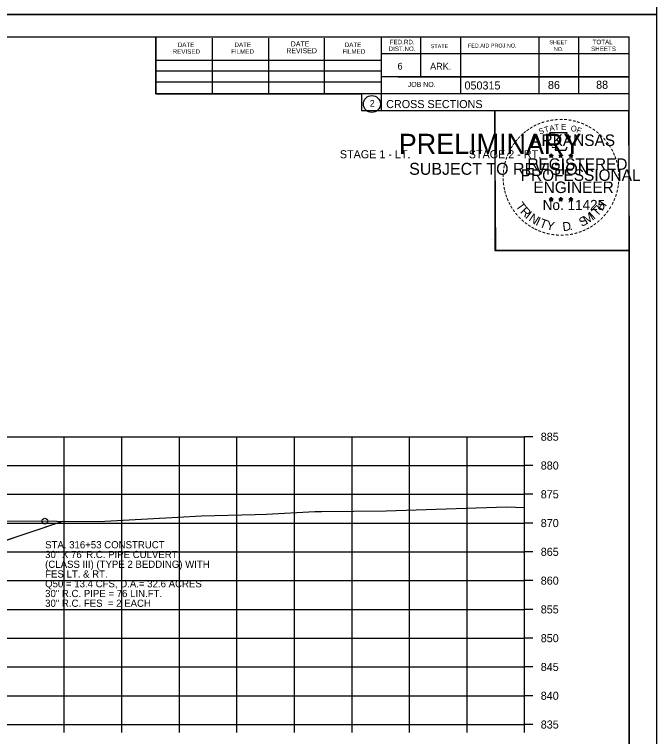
# Model space of a CAD drawing. Extents: x 1486524 to 1499135, y 326561 to 337924.
# Drawn here: x 1489034.2 to 1489145.8, y 335853.9 to 335979.4 of the extents above; entities that cross this region are included whole.
import ezdxf

# ---------------------------------------------------------------- set-up
doc = ezdxf.new("R2010")
doc.units = 0
for name, color, linetype in [('Default', 7, 'Continuous'), ('E_Const Align', 7, 'Continuous'), ('E_Const Align Station', 7, 'Continuous'), ('E_Ownership Information', 7, 'Continuous'), ('E_Property Line', 7, 'Continuous'), ('E_Proposed ROW Fig Annot', 7, 'Continuous'), ('E_Quarter Calls', 7, 'Continuous'), ('E_Section Line', 7, 'Continuous'), ('E_Station Offset', 7, 'Continuous'), ('E_Title Sheet', 7, 'Continuous'), ('E_Tract Number', 7, 'Continuous'), ('S_SIXTEEN_SECTION', 7, 'Continuous')]:
    doc.layers.add(name, color=color, linetype=linetype)

msp = doc.modelspace()

# ---------------------------------------------------------------- linework, layer by layer
at = {"layer": 'E_Const Align'}
for p, q in [((1489122.89, 335856.02), (1489122.89, 335906.02)), ((1489124.29, 335906.02), (1489122.89, 335906.02)), ((1489124.29, 335901.02), (1489122.89, 335901.02)), ((1489124.29, 335896.02), (1489122.89, 335896.02)), ((1489124.29, 335891.02), (1489122.89, 335891.02)), ((1489124.29, 335886.02), (1489122.89, 335886.02)), ((1489124.29, 335881.02), (1489122.89, 335881.02)), ((1489124.29, 335876.02), (1489122.89, 335876.02)), ((1489124.29, 335871.02), (1489122.89, 335871.02)), ((1489124.29, 335866.02), (1489122.89, 335866.02)), ((1489124.29, 335861.02), (1489122.89, 335861.02)), ((1488842.89, 335856.02), (1489122.89, 335856.02)), ((1489042.89, 335854.62), (1489042.89, 335856.02)), ((1489052.89, 335854.62), (1489052.89, 335856.02)), ((1489062.89, 335854.62), (1489062.89, 335856.02)), ((1489072.89, 335854.62), (1489072.89, 335856.02)), ((1489082.89, 335854.62), (1489082.89, 335856.02)), ((1489092.89, 335854.62), (1489092.89, 335856.02)), ((1489102.89, 335854.62), (1489102.89, 335856.02)), ((1489112.89, 335854.62), (1489112.89, 335856.02)), ((1489122.89, 335854.62), (1489122.89, 335856.02)), ((1489124.29, 335856.02), (1489122.89, 335856.02))]:
    msp.add_line(p, q, dxfattribs=at)
at = {"layer": 'E_Ownership Information'}
for p, q in [((1488842.89, 335906.02), (1489122.89, 335906.02)), ((1489042.89, 335856.02), (1489042.89, 335906.02)), ((1489052.89, 335856.02), (1489052.89, 335906.02)), ((1489062.89, 335856.02), (1489062.89, 335906.02)), ((1489072.89, 335856.02), (1489072.89, 335906.02)), ((1489082.89, 335856.02), (1489082.89, 335906.02)), ((1489092.89, 335856.02), (1489092.89, 335906.02)), ((1489102.89, 335856.02), (1489102.89, 335906.02)), ((1489112.89, 335856.02), (1489112.89, 335906.02)), ((1489122.89, 335856.02), (1489122.89, 335906.02)), ((1488842.89, 335901.02), (1489122.89, 335901.02)), ((1488842.89, 335896.02), (1489122.89, 335896.02)), ((1488842.89, 335891.02), (1489122.89, 335891.02)), ((1488842.89, 335886.02), (1489122.89, 335886.02)), ((1488842.89, 335881.02), (1489122.89, 335881.02)), ((1488842.89, 335876.02), (1489122.89, 335876.02)), ((1488842.89, 335871.02), (1489122.89, 335871.02)), ((1488842.89, 335866.02), (1489122.89, 335866.02)), ((1488842.89, 335861.02), (1489122.89, 335861.02)), ((1488842.89, 335856.02), (1489122.89, 335856.02))]:
    msp.add_line(p, q, dxfattribs=at)
at = {"layer": 'E_Property Line'}
for p, q in [((1488824.89, 335975.48), (1489141.07, 335975.48)), ((1489058.81, 335965.6), (1489058.81, 335975.48)), ((1489097.97, 335975.48), (1489097.97, 335962.68)), ((1489104.81, 335975.48), (1489104.81, 335968.54)), ((1489111.75, 335975.48), (1489111.75, 335965.6)), ((1489125.33, 335975.48), (1489125.33, 335965.6)), ((1489132.27, 335975.48), (1489132.27, 335965.6)), ((1489141.07, 335770.02), (1489141.07, 335975.48)), ((1489068.67, 335965.6), (1489068.67, 335975.28)), ((1489078.43, 335965.6), (1489078.43, 335975.28)), ((1489088.11, 335965.6), (1489088.11, 335975.28)), ((1489141.07, 335972.54), (1489097.97, 335972.54)), ((1489141.07, 335972.56), (1489141.07, 335972.56)), ((1489058.81, 335971.46), (1489097.97, 335971.46)), ((1489058.81, 335969.6), (1489097.97, 335969.6)), ((1489141.07, 335968.54), (1489097.97, 335968.54)), ((1489100.93, 335968.54), (1489141.07, 335968.54)), ((1489058.81, 335965.6), (1489058.81, 335967.66)), ((1489058.81, 335967.66), (1489097.97, 335967.66)), ((1489141.07, 335965.6), (1489058.81, 335965.6)), ((1489097.97, 335962.68), (1489141.07, 335962.68))]:
    msp.add_line(p, q, dxfattribs=at)
msp.add_circle((1489096.35, 335963.82), 1.47, dxfattribs=at)
at = {"layer": 'E_Quarter Calls'}
for p, q in [((1488812.48, 335979.38), (1489145.82, 335979.38)), ((1489117.1, 335940.23), (1489117.1, 335940.23))]:
    msp.add_line(p, q, dxfattribs=at)
for points in [[(1488812.48, 336192.71), (1489145.82, 336192.71), (1489145.82, 335979.38), (1488812.48, 335979.38)], [(1488812.48, 335979.38), (1489145.82, 335979.38), (1489145.82, 335766.04), (1488812.48, 335766.04)], [(1489058.81, 335975.48), (1489058.81, 335965.6), (1489094.54, 335965.6), (1489094.54, 335962.68), (1489117.74, 335962.68), (1489117.74, 335938.35), (1489141.07, 335938.35), (1489141.07, 335770.02), (1488824.89, 335770.02), (1488824.89, 335975.48)], [(1489117.74, 335962.68), (1489140.94, 335962.68), (1489141.07, 335938.35), (1489117.86, 335938.35)]]:
    msp.add_lwpolyline(points, close=True, dxfattribs=at)
msp.add_circle((1489039.51, 335891.37), 0.5, dxfattribs=at)
at = {"layer": 'E_Station Offset'}
msp.add_line((1489023.1, 335884.82), (1489042.64, 335891.34), dxfattribs=at)
at = {"layer": 'E_Title Sheet'}
msp.add_lwpolyline([(1489023.1, 335884.82), (1489042.64, 335891.34)], dxfattribs=at)
at = {"layer": 'E_Tract Number'}
msp.add_lwpolyline([(1489031.84, 335891.43), (1489041.57, 335891.34), (1489048.9, 335891.3), (1489062.64, 335892.02), (1489066.73, 335892.26), (1489076.07, 335892.48), (1489078.01, 335892.56), (1489086.44, 335893.03), (1489086.74, 335893.04), (1489087.59, 335893.04), (1489098.84, 335893.17), (1489110.97, 335893.55), (1489119.75, 335893.83), (1489122.86, 335893.74), (1489122.89, 335893.74)], dxfattribs=at)
at = {"layer": 'S_SIXTEEN_SECTION'}
for p, q in [((1489127.15, 335954.94), (1489127.5, 335954.83)), ((1489127.15, 335954.94), (1489127.4, 335954.89)), ((1489127.15, 335954.94), (1489127.39, 335954.81)), ((1489127.28, 335954.53), (1489127.5, 335954.83)), ((1489127.28, 335954.53), (1489127.41, 335954.77)), ((1489127.28, 335954.53), (1489127.5, 335954.75)), ((1489127.5, 335955.19), (1489127.46, 335954.94)), ((1489127.5, 335954.83), (1489127.5, 335955.19)), ((1489127.5, 335955.19), (1489127.55, 335954.94)), ((1489127.85, 335954.94), (1489127.5, 335954.83)), ((1489127.71, 335954.53), (1489127.5, 335954.83)), ((1489127.71, 335954.53), (1489127.5, 335954.74)), ((1489127.85, 335954.94), (1489127.56, 335954.89)), ((1489127.71, 335954.53), (1489127.58, 335954.82)), ((1489127.85, 335954.94), (1489127.64, 335954.83)), ((1489128.82, 335954.94), (1489129.17, 335954.83)), ((1489128.82, 335954.94), (1489129.07, 335954.89)), ((1489128.82, 335954.94), (1489129.06, 335954.81)), ((1489128.95, 335954.53), (1489129.17, 335954.83)), ((1489128.95, 335954.53), (1489129.08, 335954.77)), ((1489128.95, 335954.53), (1489129.17, 335954.75)), ((1489129.17, 335955.19), (1489129.13, 335954.94)), ((1489129.17, 335954.83), (1489129.17, 335955.19)), ((1489129.17, 335955.19), (1489129.22, 335954.94)), ((1489129.52, 335954.94), (1489129.17, 335954.83)), ((1489129.38, 335954.53), (1489129.17, 335954.83)), ((1489129.38, 335954.53), (1489129.17, 335954.74)), ((1489129.52, 335954.94), (1489129.23, 335954.89)), ((1489129.38, 335954.53), (1489129.25, 335954.82)), ((1489129.52, 335954.94), (1489129.31, 335954.83)), ((1489130.58, 335954.92), (1489130.93, 335954.81)), ((1489130.58, 335954.92), (1489130.84, 335954.88)), ((1489130.58, 335954.92), (1489130.82, 335954.8)), ((1489130.72, 335954.52), (1489130.93, 335954.81)), ((1489130.72, 335954.52), (1489130.84, 335954.76)), ((1489130.72, 335954.52), (1489130.93, 335954.73)), ((1489130.93, 335955.18), (1489130.89, 335954.93)), ((1489130.93, 335954.81), (1489130.93, 335955.18)), ((1489130.93, 335955.18), (1489130.98, 335954.93)), ((1489131.28, 335954.92), (1489130.93, 335954.81)), ((1489131.15, 335954.52), (1489130.93, 335954.81)), ((1489131.15, 335954.52), (1489130.93, 335954.73)), ((1489131.28, 335954.92), (1489130.99, 335954.88)), ((1489131.15, 335954.52), (1489131.01, 335954.81)), ((1489131.28, 335954.92), (1489131.08, 335954.82)), ((1489127.15, 335947.36), (1489127.5, 335947.25)), ((1489127.15, 335947.36), (1489127.4, 335947.32)), ((1489127.15, 335947.36), (1489127.38, 335947.24)), ((1489127.28, 335946.96), (1489127.5, 335947.25)), ((1489127.28, 335946.96), (1489127.41, 335947.2)), ((1489127.28, 335946.96), (1489127.49, 335947.17)), ((1489127.5, 335947.62), (1489127.45, 335947.37)), ((1489127.71, 335946.96), (1489127.49, 335947.17)), ((1489127.5, 335947.25), (1489127.5, 335947.62)), ((1489127.5, 335947.62), (1489127.54, 335947.37)), ((1489127.84, 335947.36), (1489127.5, 335947.25)), ((1489127.71, 335946.96), (1489127.5, 335947.25)), ((1489127.84, 335947.36), (1489127.56, 335947.31)), ((1489127.71, 335946.96), (1489127.57, 335947.25)), ((1489127.84, 335947.36), (1489127.64, 335947.26)), ((1489128.82, 335947.36), (1489129.16, 335947.25)), ((1489128.82, 335947.36), (1489129.07, 335947.32)), ((1489128.82, 335947.36), (1489129.05, 335947.24)), ((1489128.95, 335946.96), (1489129.16, 335947.25)), ((1489128.95, 335946.96), (1489129.07, 335947.2)), ((1489128.95, 335946.96), (1489129.16, 335947.17)), ((1489129.16, 335947.62), (1489129.12, 335947.37)), ((1489129.16, 335947.25), (1489129.16, 335947.62)), ((1489129.16, 335947.62), (1489129.21, 335947.37)), ((1489129.51, 335947.36), (1489129.16, 335947.25)), ((1489129.38, 335946.96), (1489129.16, 335947.25)), ((1489129.38, 335946.96), (1489129.16, 335947.17)), ((1489129.51, 335947.36), (1489129.23, 335947.31)), ((1489129.38, 335946.96), (1489129.24, 335947.25)), ((1489129.51, 335947.36), (1489129.31, 335947.26)), ((1489130.58, 335947.35), (1489130.93, 335947.24)), ((1489130.58, 335947.35), (1489130.84, 335947.31)), ((1489130.58, 335947.35), (1489130.82, 335947.23)), ((1489130.72, 335946.95), (1489130.93, 335947.24)), ((1489130.72, 335946.95), (1489130.84, 335947.19)), ((1489130.72, 335946.95), (1489130.93, 335947.16)), ((1489130.93, 335947.61), (1489130.89, 335947.36)), ((1489130.93, 335947.24), (1489130.93, 335947.61)), ((1489130.93, 335947.61), (1489130.98, 335947.36)), ((1489131.28, 335947.35), (1489130.93, 335947.24)), ((1489131.14, 335946.95), (1489130.93, 335947.24)), ((1489131.14, 335946.95), (1489130.93, 335947.16)), ((1489131.28, 335947.35), (1489130.99, 335947.3)), ((1489131.14, 335946.95), (1489131.01, 335947.24)), ((1489131.28, 335947.35), (1489131.07, 335947.25))]:
    msp.add_line(p, q, dxfattribs=at)
for points in [[(1489127.19, 335958.81), (1489127.46, 335957.99)], [(1489130.7, 335957.89), (1489130.84, 335958.18), (1489130.16, 335958.15), (1489130.31, 335958.81), (1489127.19, 335958.81)], [(1489127.68, 335956.39), (1489127.68, 335956.3), (1489128.25, 335956.29), (1489128.19, 335955.81), (1489130.06, 335955.81), (1489130.26, 335956.35)], [(1489127.5, 335955.19), (1489127.71, 335954.53), (1489127.15, 335954.94), (1489127.85, 335954.94), (1489127.28, 335954.53), (1489127.5, 335955.19)], [(1489129.17, 335955.19), (1489129.38, 335954.53), (1489128.82, 335954.94), (1489129.52, 335954.94), (1489128.95, 335954.53), (1489129.17, 335955.19)], [(1489130.93, 335955.18), (1489131.15, 335954.52), (1489130.58, 335954.92), (1489131.28, 335954.92), (1489130.72, 335954.52), (1489130.93, 335955.18)], [(1489127.5, 335947.62), (1489127.71, 335946.96), (1489127.15, 335947.36), (1489127.84, 335947.36), (1489127.28, 335946.96), (1489127.5, 335947.62)], [(1489129.16, 335947.62), (1489129.38, 335946.96), (1489128.82, 335947.36), (1489129.51, 335947.36), (1489128.95, 335946.96), (1489129.16, 335947.62)], [(1489130.93, 335947.61), (1489131.14, 335946.95), (1489130.58, 335947.35), (1489131.28, 335947.35), (1489130.72, 335946.95), (1489130.93, 335947.61)]]:
    msp.add_lwpolyline(points, dxfattribs=at)
for centre, radius in [((1489127.5, 335954.82), 0.172), ((1489127.5, 335954.82), 0.145), ((1489127.5, 335954.82), 0.116), ((1489127.5, 335954.82), 0.0991), ((1489127.5, 335954.82), 0.0747), ((1489127.5, 335954.82), 0.0495), ((1489127.5, 335954.82), 0.0296), ((1489129.17, 335954.82), 0.172), ((1489129.17, 335954.82), 0.145), ((1489129.17, 335954.82), 0.116), ((1489129.17, 335954.82), 0.0991), ((1489129.17, 335954.82), 0.0747), ((1489129.17, 335954.82), 0.0495), ((1489129.17, 335954.82), 0.0296), ((1489130.93, 335954.81), 0.172), ((1489130.93, 335954.81), 0.145), ((1489130.93, 335954.81), 0.116), ((1489130.93, 335954.81), 0.0991), ((1489130.93, 335954.81), 0.0747), ((1489130.93, 335954.81), 0.0495), ((1489130.93, 335954.81), 0.0296), ((1489127.49, 335947.25), 0.172), ((1489127.49, 335947.25), 0.145), ((1489127.49, 335947.25), 0.116), ((1489127.49, 335947.25), 0.0991), ((1489127.49, 335947.25), 0.0747), ((1489127.49, 335947.25), 0.0495), ((1489127.49, 335947.25), 0.0296), ((1489129.16, 335947.25), 0.172), ((1489129.16, 335947.25), 0.145), ((1489129.16, 335947.25), 0.116), ((1489129.16, 335947.25), 0.0991), ((1489129.16, 335947.25), 0.0747), ((1489129.16, 335947.25), 0.0495), ((1489129.16, 335947.25), 0.0296), ((1489130.93, 335947.24), 0.172), ((1489130.93, 335947.24), 0.145), ((1489130.93, 335947.24), 0.116), ((1489130.93, 335947.24), 0.0991), ((1489130.93, 335947.24), 0.0747), ((1489130.93, 335947.24), 0.0495), ((1489130.93, 335947.24), 0.0296)]:
    msp.add_circle(centre, radius, dxfattribs=at)

# ---------------------------------------------------------------- texts
at = {"layer": 'Default'}
for s, p in [('STAGE 1 - LT.', (1489090.78, 335954.39)), ('STAGE 2 - RT.', (1489113.18, 335954.39))]:
    msp.add_text(s, height=1.4, dxfattribs=at).set_placement(p)
at = {"layer": 'E_Const Align Station'}
for s, p in [('885', (1489125.69, 335905.32)), ('880', (1489125.69, 335900.32)), ('875', (1489125.69, 335895.32)), ('870', (1489125.69, 335890.32)), ('865', (1489125.69, 335885.32)), ('860', (1489125.69, 335880.32)), ('855', (1489125.69, 335875.32)), ('850', (1489125.69, 335870.32)), ('845', (1489125.69, 335865.32)), ('840', (1489125.69, 335860.32)), ('835', (1489125.69, 335855.32))]:
    msp.add_text(s, height=1.4, dxfattribs=at).set_placement(p)
at = {"layer": 'E_Property Line'}
for s, height, p in [('DATE', 0.782, (1489062.61, 335973.72)), ('DATE', 0.782, (1489072.47, 335973.72)), ('DATE', 0.879, (1489082.25, 335973.82)), ('DATE', 0.782, (1489091.63, 335973.72)), ('FED.RD.', 0.782, (1489099.45, 335974.2)), ('STATE', 0.684, (1489106.57, 335973.52)), ('FED.AID PROJ.NO.', 0.684, (1489113.03, 335973.62)), ('SHEET', 0.684, (1489127.19, 335974.2)), ('TOTAL', 0.782, (1489134.71, 335974.2)), ('REVISED', 0.782, (1489061.73, 335972.54)), ('FILMED', 0.782, (1489071.89, 335972.54)), ('REVISED', 0.879, (1489081.47, 335972.64)), ('FILMED', 0.782, (1489091.23, 335972.54)), ('DIST.NO.', 0.782, (1489099.25, 335973.02)), ('NO.', 0.684, (1489127.97, 335973.02)), ('SHEETS', 0.782, (1489134.43, 335973.02)), ('6', 1.17, (1489100.81, 335969.8)), ('ARK.', 1.172, (1489106.47, 335969.8)), ('JOB NO.', 0.879, (1489102.57, 335966.78)), ('050315', 1.4, (1489112.44, 335966.34)), ('2', 1.17, (1489095.97, 335963.33)), ('CROSS SECTIONS', 1.4, (1489098.83, 335963.11))]:
    msp.add_text(s, height=height, rotation=360, dxfattribs=at).set_placement(p)
at = {"layer": 'E_Proposed ROW Fig Annot'}
for s, p in [('STA. 316+53 CONSTRUCT', (1489039.56, 335886.63)), ('30" X 76\' R.C. PIPE CULVERT', (1489039.56, 335884.94)), ('(CLASS III) (TYPE 2 BEDDING) WITH', (1489039.56, 335883.24)), ('FES LT. & RT.', (1489039.56, 335881.55)), ('Q50 = 13.4 CFS, D.A.= 32.6 ACRES', (1489039.56, 335879.86)), ('30" R.C. PIPE = 76 LIN.FT.', (1489039.56, 335878.16)), ('30" R.C. FES  = 2 EACH', (1489039.56, 335876.47))]:
    msp.add_text(s, height=1.25, dxfattribs=at).set_placement(p)
at = {"layer": 'E_Section Line'}
for s, height, p in [('PRELIMINARY', 3.5, (1489101.02, 335955.14)), ('DWB', 0.01, (1489101.76, 335956.99)), ('SUBJECT TO REVISION', 2.0751, (1489102.83, 335951.52))]:
    msp.add_text(s, height=height, rotation=360, dxfattribs=at).set_placement(p)
at = {"layer": 'E_Station Offset'}
for s, p in [('86', (1489126.94, 335966.42)), ('88', (1489135.31, 335966.46))]:
    msp.add_text(s, height=1.4, dxfattribs=at).set_placement(p)
at = {"layer": 'S_SIXTEEN_SECTION'}
for s, height, rotation, p in [('-', 1.6, 24.3072, (1489125.31, 335959.67)), ('-', 1.6, 19.1761, (1489125.94, 335959.94)), ('-', 1.6, 13.6301, (1489126.69, 335960.18)), ('-', 1.6, 10.2193, (1489127.37, 335960.34)), ('-', 1.6, 5.8968, (1489128.1, 335960.45)), ('-', 1.6, 0.1862, (1489128.87, 335960.53)), ('-', 1.6, 357.743, (1489129.59, 335960.51)), ('-', 1.6, 352.1617, (1489130.34, 335960.46)), ('-', 1.6, 347.2049, (1489131.05, 335960.34)), ('-', 1.6, 342.3362, (1489131.69, 335960.19)), ('-', 1.6, 337.8551, (1489132.42, 335959.97)), ('-', 1.6, 38.9507, (1489123.02, 335958.21)), ('-', 1.6, 36.2317, (1489123.5, 335958.59)), ('-', 1.6, 34.0636, (1489124.08, 335958.99)), ('-', 1.6, 28.7918, (1489124.67, 335959.36)), ('S', 1, 21.594, (1489125.55, 335958.49)), ('T', 1, 16.4036, (1489126.46, 335958.82)), ('A', 1, 11.2132, (1489127.29, 335959.07)), ('T', 1, 6.0228, (1489128.14, 335959.24)), ('E', 1, 0.8323, (1489129.24, 335959.35)), ('O', 1, 350.4515, (1489130.84, 335959.14)), ('F', 1, 340.0707, (1489131.8, 335958.91)), ('-', 1.6, 334.1211, (1489133.06, 335959.69)), ('-', 1.6, 329.6409, (1489133.63, 335959.41)), ('-', 1.6, 325.8627, (1489134.28, 335959.05)), ('-', 1.6, 48.423, (1489122.14, 335957.32)), ('-', 1.6, 42.9622, (1489122.59, 335957.8)), ('ARKANSAS', 2, 360, (1489124.04, 335956.53)), ('-', 1.6, 320.5297, (1489134.89, 335958.62)), ('-', 1.6, 315.5786, (1489135.49, 335958.14)), ('-', 1.6, 309.8797, (1489136.06, 335957.59)), ('-', 1.6, 54.2325, (1489121.32, 335956.26)), ('-', 1.6, 50.6142, (1489121.74, 335956.83)), ('-', 1.6, 306.6522, (1489136.58, 335956.98)), ('-', 1.4, 303.6753, (1489137.07, 335956.42)), ('-', 1.6, 62.8713, (1489120.69, 335955.12)), ('-', 1.6, 58.0706, (1489121, 335955.74)), ('-', 1.6, 299.6684, (1489137.39, 335955.81)), ('-', 1.6, 294.6628, (1489137.71, 335955.2)), ('-', 1.6, 72.3945, (1489120.21, 335953.88)), ('-', 1.6, 67.7743, (1489120.43, 335954.51)), ('REGISTERED', 2, 360, (1489123.37, 335952.38)), ('DWB', 0.01, 360, (1489127.49, 335954.82)), ('DWB', 0.01, 360, (1489129.16, 335954.82)), ('DWB', 0.01, 360, (1489130.92, 335954.81)), ('-', 1.6, 290.5728, (1489137.97, 335954.62)), ('-', 1.6, 285.1233, (1489138.2, 335954.04)), ('-', 1.6, 81.2013, (1489119.88, 335952.46)), ('-', 1.6, 75.461, (1489120.01, 335953.17)), ('-', 1.6, 280.5493, (1489138.4, 335953.3)), ('-', 1.6, 89.0622, (1489119.78, 335951.06)), ('-', 1.6, 85.1863, (1489119.8, 335951.76)), ('PROFESSIONAL', 2, 360, (1489122.22, 335950.47)), ('-', 1.6, 276.5962, (1489138.56, 335952.53)), ('-', 1.6, 274.3301, (1489138.62, 335951.81)), ('-', 1.6, 94.1959, (1489119.81, 335950.34)), ('ENGINEER', 2, 360, (1489124.41, 335948.35)), ('-', 1.6, 269.9407, (1489138.66, 335951.18)), ('-', 1.6, 98.9479, (1489119.89, 335949.67)), ('-', 1.6, 101.7149, (1489120.02, 335948.94)), ('-', 1.6, 260.9953, (1489138.57, 335949.86)), ('-', 1.6, 263.5172, (1489138.64, 335950.51)), ('-', 1.6, 105.4578, (1489120.18, 335948.34)), ('-', 1.6, 109.0874, (1489120.4, 335947.71)), ('-', 1.6, 252.8681, (1489138.28, 335948.46)), ('-', 1.6, 255.7626, (1489138.46, 335949.18)), ('-', 1.6, 114.0643, (1489120.65, 335947.12)), ('-', 1.6, 115.7289, (1489120.96, 335946.5)), ('T', 1.54, 306.0406, (1489121.25, 335946.09)), ('No. 11425', 1.757, 360, (1489126.03, 335945.4)), ('DWB', 0.01, 360, (1489127.48, 335947.25)), ('DWB', 0.01, 360, (1489129.15, 335947.25)), ('DWB', 0.01, 360, (1489130.92, 335947.24)), ('H', 1.54, 54.6088, (1489136.38, 335945.13)), ('-', 1.6, 244.6197, (1489137.79, 335947.16)), ('-', 1.6, 247.8887, (1489138.05, 335947.79)), ('-', 1.6, 120.4471, (1489121.31, 335945.91)), ('-', 1.6, 125.8934, (1489121.72, 335945.35)), ('R', 1.54, 314.005, (1489122.02, 335945.04)), ('T', 1.54, 46.6444, (1489135.49, 335944.18)), ('-', 1.6, 233.8452, (1489136.99, 335945.75)), ('-', 1.6, 239.0712, (1489137.4, 335946.4)), ('-', 1.6, 130.7181, (1489122.18, 335944.8)), ('-', 1.6, 134.2238, (1489122.7, 335944.25)), ('I', 1.54, 321.9694, (1489122.92, 335944.11)), ('N', 1.54, 326.5002, (1489123.49, 335943.64)), ('I', 1.54, 335.3603, (1489124.69, 335942.85)), ('S', 1.54, 26.9312, (1489132.8, 335942.45)), ('M', 1.54, 32.6563, (1489133.64, 335942.86)), ('I', 1.54, 42.1136, (1489134.92, 335943.7)), ('-', 1.6, 225.7653, (1489136.09, 335944.62)), ('-', 1.6, 231.2538, (1489136.56, 335945.19)), ('-', 1.6, 138.9338, (1489123.22, 335943.79)), ('-', 1.6, 144.6463, (1489123.78, 335943.38)), ('-', 1.6, 148.0898, (1489124.34, 335943.01)), ('T', 1.54, 339.8912, (1489125.35, 335942.53)), ('Y', 1.54, 347.8556, (1489126.57, 335942.08)), ('D', 1.54, 6.3969, (1489129.56, 335941.72)), ('-', 1.6, 215.7363, (1489135.01, 335943.64)), ('-', 1.6, 221.0851, (1489135.56, 335944.11)), ('-', 1.6, 151.5704, (1489124.92, 335942.69)), ('-', 1.6, 154.6002, (1489125.44, 335942.44)), ('-', 1.6, 158.5612, (1489126.06, 335942.19)), ('-', 1.6, 162.7983, (1489126.75, 335941.97)), ('.', 1.54, 13.7642, (1489130.75, 335941.85)), ('-', 1.6, 200.7184, (1489132.68, 335942.32)), ('-', 1.6, 204.2516, (1489133.3, 335942.59)), ('-', 1.6, 207.3568, (1489133.92, 335942.91)), ('-', 1.6, 212.2491, (1489134.48, 335943.25)), ('-', 1.6, 167.5555, (1489127.46, 335941.81)), ('-', 1.6, 173.1155, (1489128.24, 335941.7)), ('-', 1.6, 176.5183, (1489128.98, 335941.65)), ('-', 1.6, 181.5918, (1489129.73, 335941.67)), ('-', 1.6, 185.8167, (1489130.54, 335941.74)), ('-', 1.6, 191.2858, (1489131.27, 335941.87)), ('-', 1.6, 195.4743, (1489132, 335942.07))]:
    msp.add_text(s, height=height, rotation=rotation, dxfattribs=at).set_placement(p)

doc.saveas('drawing.dxf')
